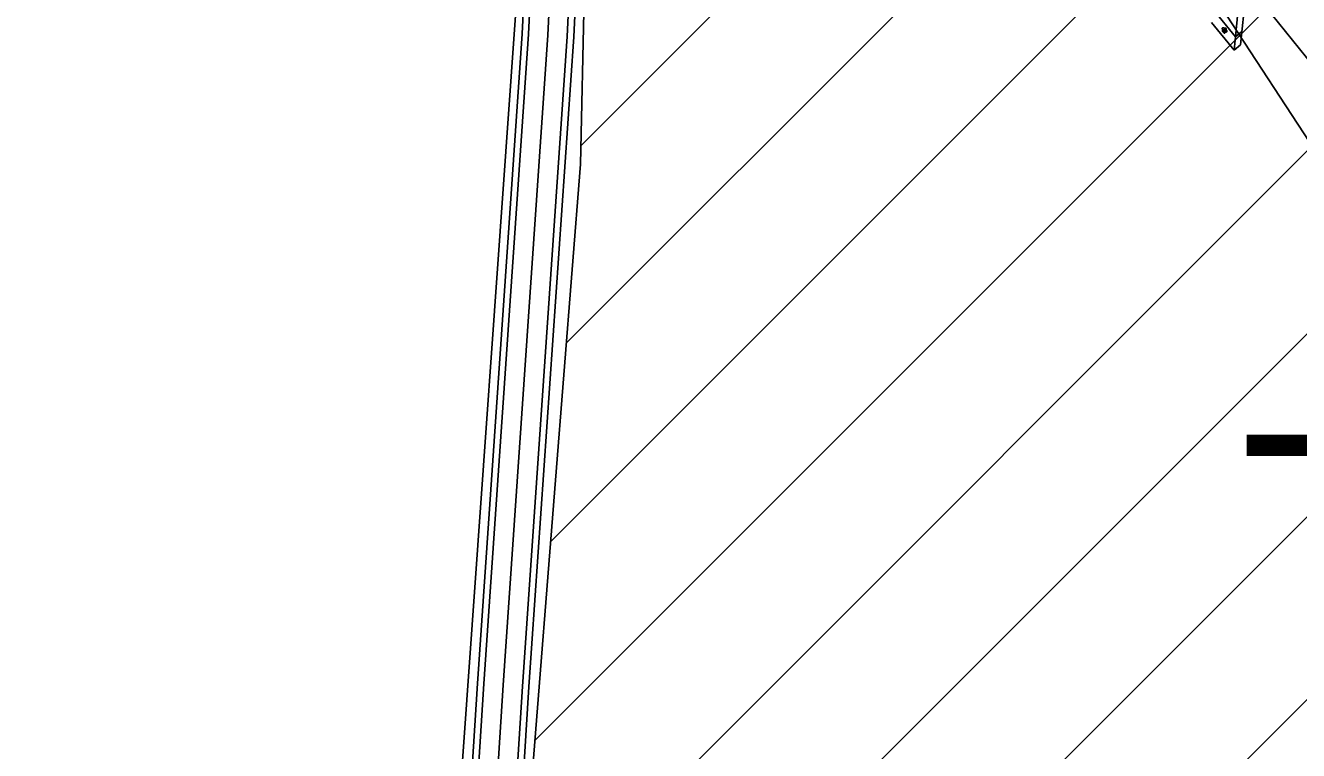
# Model space of a CAD drawing. Extents: x -510185 to -506993, y -1126306 to -1123642.
# Drawn here: x -508837.1 to -508738.7, y -1124590.2 to -1124534.1 of the extents above; entities that cross this region are included whole.
import ezdxf

# ---------------------------------------------------------------- set-up
doc = ezdxf.new("R2010")
doc.units = 0
for name, color, linetype in [('parcelni hranice', 7, 'Continuous'), ('u_cesta45', 7, 'Continuous'), ('u_osa45', 7, 'Continuous'), ('u_popis', 7, 'Continuous'), ('u_soutok', 7, 'Continuous'), ('u_stávající', 7, 'Continuous'), ('u_tok Luha', 7, 'Continuous')]:
    doc.layers.add(name, color=color, linetype=linetype)

msp = doc.modelspace()

# ---------------------------------------------------------------- linework, layer by layer
at = {"layer": 'parcelni hranice'}
for p, q in [((-508793.77, -1124525.21), (-508794.22, -1124544.82)), ((-508746.83, -1124529.31), (-508733.56, -1124549.66)), ((-508804.4, -1124606.05), (-508798.99, -1124530.02)), ((-508796.15, -1124569.25), (-508794.22, -1124544.82)), ((-508796.15, -1124569.25), (-508799.15, -1124607.15))]:
    msp.add_line(p, q, dxfattribs=at)
at = {"layer": 'u_cesta45'}
for points in [[(-508799.487, -1124597.766), (-508798.69, -1124585.222), (-508795.226, -1124534.939), (-508795.051, -1124531.155), (-508795.048, -1124527.35), (-508795.217, -1124523.549), (-508795.557, -1124519.776), (-508797.047, -1124506.584), (-508797.557, -1124502.633), (-508798.197, -1124498.688), (-508798.961, -1124494.778), (-508802.281, -1124479.126), (-508803.381, -1124474.727), (-508804.803, -1124470.393), (-508806.523, -1124466.197), (-508810.229, -1124458.009), (-508811.54, -1124455.28), (-508812.985, -1124452.599), (-508814.542, -1124450.002), (-508828.441, -1124427.996), (-508834.287, -1124419.3)], [(-508798.988, -1124597.795), (-508798.191, -1124585.255), (-508794.727, -1124534.968), (-508794.551, -1124531.167), (-508794.548, -1124527.339), (-508794.718, -1124523.515), (-508795.06, -1124519.725), (-508796.55, -1124506.524), (-508797.062, -1124502.561), (-508797.705, -1124498.6), (-508798.471, -1124494.679), (-508801.794, -1124479.013), (-508802.901, -1124474.588), (-508804.334, -1124470.22), (-508806.064, -1124465.999), (-508809.775, -1124457.798), (-508811.095, -1124455.053), (-508812.55, -1124452.351), (-508814.116, -1124449.74), (-508828.022, -1124427.723), (-508833.88, -1124419.01)], [(-508802.482, -1124597.592), (-508801.684, -1124585.024), (-508798.221, -1124534.767), (-508798.051, -1124531.085), (-508798.048, -1124527.415), (-508798.211, -1124523.75), (-508798.542, -1124520.078), (-508800.025, -1124506.944), (-508800.526, -1124503.065), (-508801.15, -1124499.216), (-508801.9, -1124495.377), (-508805.205, -1124479.801), (-508806.266, -1124475.559), (-508807.62, -1124471.431), (-508809.278, -1124467.385), (-508812.947, -1124459.277), (-508814.214, -1124456.642), (-508815.593, -1124454.083), (-508817.097, -1124451.575), (-508830.954, -1124429.634), (-508836.729, -1124421.045)], [(-508802.981, -1124597.563), (-508802.183, -1124584.991), (-508798.72, -1124534.738), (-508798.551, -1124531.073), (-508798.548, -1124527.426), (-508798.71, -1124523.783), (-508799.039, -1124520.129), (-508800.521, -1124507.004), (-508801.021, -1124503.137), (-508801.643, -1124499.304), (-508802.39, -1124495.477), (-508805.692, -1124479.914), (-508806.746, -1124475.698), (-508808.09, -1124471.604), (-508809.738, -1124467.583), (-508813.401, -1124459.489), (-508814.66, -1124456.869), (-508816.028, -1124454.33), (-508817.523, -1124451.837), (-508831.373, -1124429.907), (-508837.136, -1124421.336)]]:
    msp.add_lwpolyline(points, dxfattribs=at)
at = {"layer": 'u_osa45'}
msp.add_lwpolyline([(-508800.984, -1124597.679), (-508800.187, -1124585.123), (-508796.724, -1124534.853), (-508796.551, -1124531.12), (-508796.548, -1124527.383), (-508796.714, -1124523.649), (-508797.049, -1124519.927), (-508798.536, -1124506.764), (-508799.042, -1124502.849), (-508799.674, -1124498.952), (-508800.431, -1124495.078), (-508803.743, -1124479.463), (-508804.824, -1124475.143), (-508806.212, -1124470.912), (-508807.901, -1124466.791), (-508811.588, -1124458.643), (-508812.877, -1124455.961), (-508814.289, -1124453.341), (-508815.82, -1124450.788), (-508829.697, -1124428.815), (-508835.508, -1124420.173)], dxfattribs=at)
at = {"layer": 'u_soutok'}
for p, q in [((-508743.155, -1124535.593), (-508742.067, -1124524.66)), ((-508745.27, -1124532.866), (-508743.545, -1124534.972)), ((-508743.545, -1124534.972), (-508743.359, -1124533.104)), ((-508745.399, -1124533.858), (-508743.647, -1124535.997)), ((-508743.647, -1124535.997), (-508743.545, -1124534.972)), ((-508743.545, -1124534.972), (-508743.053, -1124534.568)), ((-508743.647, -1124535.997), (-508743.155, -1124535.593))]:
    msp.add_line(p, q, dxfattribs=at)
for points in [[(-508744.416, -1124534.409), (-508744.431, -1124534.418), (-508744.466, -1124534.433), (-508744.503, -1124534.439), (-508744.525, -1124534.431), (-508744.54, -1124534.417), (-508744.566, -1124534.375), (-508744.575, -1124534.338)], [(-508744.574, -1124534.343), (-508744.56, -1124534.297), (-508744.526, -1124534.28), (-508744.479, -1124534.273), (-508744.45, -1124534.291), (-508744.417, -1124534.332)], [(-508744.516, -1124534.586), (-508744.544, -1124534.554), (-508744.551, -1124534.529), (-508744.557, -1124534.485), (-508744.534, -1124534.454), (-508744.487, -1124534.437), (-508744.459, -1124534.435), (-508744.441, -1124534.454), (-508744.427, -1124534.497), (-508744.422, -1124534.511)], [(-508744.434, -1124534.526), (-508744.463, -1124534.528), (-508744.478, -1124534.548), (-508744.481, -1124534.587), (-508744.467, -1124534.638), (-508744.445, -1124534.673), (-508744.409, -1124534.689), (-508744.383, -1124534.682), (-508744.346, -1124534.651), (-508744.345, -1124534.618), (-508744.353, -1124534.572), (-508744.366, -1124534.547), (-508744.391, -1124534.535), (-508744.418, -1124534.529), (-508744.439, -1124534.529)], [(-508744.359, -1124534.299), (-508744.387, -1124534.3), (-508744.402, -1124534.321), (-508744.406, -1124534.36), (-508744.391, -1124534.411), (-508744.369, -1124534.446), (-508744.333, -1124534.461), (-508744.307, -1124534.455), (-508744.271, -1124534.424), (-508744.269, -1124534.391), (-508744.278, -1124534.345), (-508744.291, -1124534.319), (-508744.316, -1124534.308), (-508744.343, -1124534.302), (-508744.364, -1124534.302)], [(-508744.305, -1124534.449), (-508744.334, -1124534.45), (-508744.349, -1124534.471), (-508744.352, -1124534.51), (-508744.338, -1124534.561), (-508744.316, -1124534.596), (-508744.28, -1124534.611), (-508744.254, -1124534.605), (-508744.217, -1124534.574), (-508744.216, -1124534.541), (-508744.224, -1124534.495), (-508744.237, -1124534.469), (-508744.262, -1124534.458), (-508744.289, -1124534.452), (-508744.31, -1124534.452)]]:
    msp.add_spline(points, degree=3, dxfattribs=at)
at = {"layer": 'u_stávající'}
for p, q in [((-508796.528, -1124574.03), (-508658.091, -1124435.594)), ((-508795.315, -1124558.674), (-508672.283, -1124435.643)), ((-508794.188, -1124543.405), (-508686.474, -1124435.691)), ((-508797.744, -1124589.388), (-508646.839, -1124438.484)), ((-508798.96, -1124604.746), (-508637.457, -1124443.243)), ((-508799.483, -1124619.411), (-508628.78, -1124448.708)), ((-508793.77, -1124525.21), (-508794.22, -1124544.82)), ((-508799.878, -1124633.948), (-508691.774, -1124525.845)), ((-508800.273, -1124648.485), (-508691.417, -1124539.63)), ((-508794.22, -1124544.82), (-508796.15, -1124569.25)), ((-508796.15, -1124569.25), (-508799.15, -1124607.15))]:
    msp.add_line(p, q, dxfattribs=at)
at = {"layer": 'u_tok Luha'}
msp.add_line((-508717.989, -1124561.609), (-508742.928, -1124530.507), dxfattribs=at)

# ---------------------------------------------------------------- texts
at = {"layer": 'u_popis'}
msp.add_text('T3', height=15, dxfattribs=at).set_placement((-508743.135, -1124580.741))

doc.saveas('drawing.dxf')
